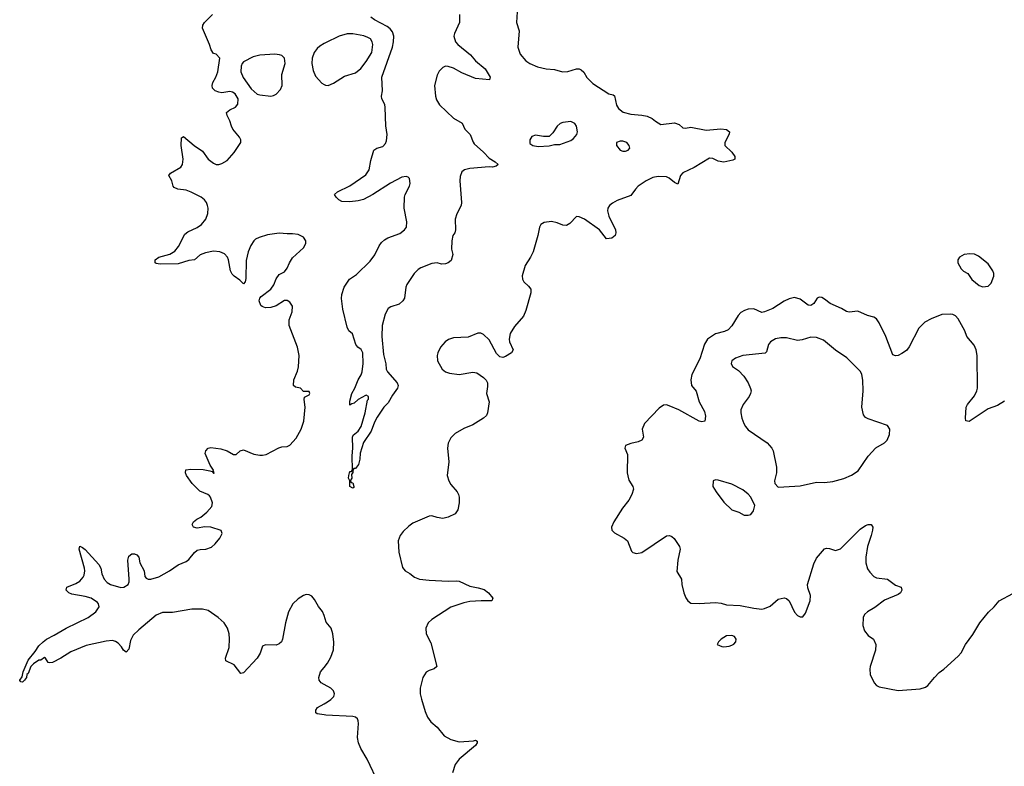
# Model space of a CAD drawing. Header units: inches. Extents: x 1449094 to 1618372, y 389908 to 534307.
# Tile 259 of 494: x 1587769 to 1594987, y 413658 to 419131. Entities that reach past the tile are written whole.
import ezdxf

# ---------------------------------------------------------------- set-up
doc = ezdxf.new("R2010")
doc.units = ezdxf.units.IN
doc.header["$MEASUREMENT"] = 0
doc.layers.add('B5481', color=7, linetype='Continuous')
doc.layers.add('B5491', color=7, linetype='Continuous')

msp = doc.modelspace()

# ---------------------------------------------------------------- linework, layer by layer
at = {"layer": 'B5481', "color": 5, "elevation": 480}
for points in [[(1590000, 414762.4), (1589990, 414792.2), (1589958.5, 414830), (1589930, 414881.7), (1589910, 414904), (1589890, 414915.1), (1589870, 414916.3), (1589850, 414911.3), (1589810, 414886.3), (1589770.4, 414850), (1589739.6, 414790), (1589718.3, 414710), (1589696.4, 414590), (1589688.5, 414571.5), (1589670, 414555.1), (1589650, 414547), (1589570.7, 414549.3), (1589550, 414539), (1589532.1, 414487.9), (1589510.6, 414450), (1589410, 414342.7), (1589390, 414339.3), (1589341.1, 414401.1), (1589279, 414430), (1589278, 414450), (1589304.7, 414530), (1589307, 414593), (1589303.9, 414630), (1589292.4, 414670), (1589267.8, 414710), (1589224.7, 414750), (1589150, 414800.2), (1589110, 414810.4), (1589030, 414810.9), (1588890, 414786.3), (1588815.5, 414784.5), (1588770, 414765.7), (1588642.1, 414657.9), (1588601.9, 414618.1), (1588580.5, 414579.5), (1588570, 414517.2), (1588550, 414494), (1588530, 414509.6), (1588514.6, 414534.6), (1588490, 414561.1), (1588472.4, 414572.4), (1588450, 414579.3), (1588403.6, 414576.4), (1588256.9, 414543.1), (1588143.4, 414496.6), (1588070, 414449.6), (1588010, 414419), (1587990, 414415.3), (1587978, 414418), (1587958, 414450), (1587950, 414455.3), (1587922.8, 414437.2), (1587910, 414435.1), (1587870, 414409.3), (1587850.7, 414390), (1587830, 414338), (1587822, 414330), (1587818, 414310), (1587804.7, 414290), (1587790, 414275.3), (1587778, 414278), (1587770, 414286), (1587768.9, 414288.9), (1587786.6, 414313.4), (1587794, 414350), (1587830, 414437), (1587881.5, 414498.5), (1587910, 414540.2), (1587940.4, 414570), (1587964.7, 414590), (1588021.7, 414618.3), (1588108.4, 414671.6), (1588271.7, 414748.3), (1588326, 414790), (1588352.3, 414827.7), (1588347.3, 414850), (1588338.9, 414858.9), (1588292.7, 414890), (1588250, 414903.1), (1588150, 414920.9), (1588129.2, 414930), (1588109, 414950), (1588114, 414970), (1588181.5, 414998.5), (1588210, 415015.8), (1588235.3, 415044.7), (1588241.7, 415058.3), (1588246.9, 415090), (1588244.4, 415110), (1588206, 415250), (1588209.1, 415270.9), (1588230, 415262.8), (1588250, 415247.3), (1588350, 415136.3), (1588363.7, 415110), (1588371.7, 415070), (1588388.9, 415030), (1588410, 415004.2), (1588434, 414990), (1588510, 414968.9), (1588532.7, 414970), (1588563.6, 414990), (1588570.9, 415010), (1588570.9, 415030), (1588560.9, 415170), (1588570, 415198), (1588590, 415216), (1588610, 415214.8), (1588627.5, 415207.5), (1588642.8, 415190), (1588650.5, 415150), (1588681.6, 415090), (1588685.5, 415050), (1588696.7, 415036.7), (1588710.4, 415030.4), (1588730, 415029.3), (1588790, 415046.5), (1588867.3, 415090), (1588930, 415135.8), (1588990, 415158.7), (1589010, 415174.9), (1589050, 415226), (1589070, 415241.3), (1589092.2, 415247.8), (1589134, 415250), (1589174.5, 415265.5), (1589202.4, 415290), (1589235.1, 415330), (1589254.2, 415365.8), (1589246, 415386), (1589170, 415411.2), (1589126.9, 415413.1), (1589070, 415404.5), (1589042, 415410), (1589034, 415430), (1589042, 415450), (1589068.7, 415470), (1589096.6, 415483.4), (1589140.1, 415519.9), (1589177.7, 415562.3), (1589183.5, 415590), (1589168.5, 415630), (1589159.7, 415639.7), (1589147.3, 415650), (1589090, 415674.2), (1589032.9, 415730), (1588991.6, 415790), (1588984.7, 415810), (1588987.6, 415832.4), (1589022.7, 415837.3), (1589112.9, 415832.9), (1589163.8, 415823.8), (1589178.8, 415818.8), (1589190, 415806), (1589193.6, 415806.4), (1589190, 415826), (1589186, 415826), (1589188.7, 415830), (1589165.8, 415865.8), (1589129.5, 415950), (1589133.2, 415970), (1589150, 415991), (1589170, 415994), (1589244.5, 415984.5), (1589290.7, 415970.7), (1589336.4, 415943.6), (1589356.4, 415943.6), (1589386, 415970), (1589410, 415978), (1589486.4, 415946.4), (1589530, 415938.7), (1589550, 415939.5), (1589575.1, 415944.9), (1589667.7, 415992.3), (1589690, 415999.3), (1589730, 416003), (1589750, 416012.7), (1589797, 416063), (1589833.3, 416130), (1589852.1, 416187.9), (1589861.6, 416290), (1589853.6, 416346.4), (1589856.4, 416363.6), (1589890, 416382), (1589895.3, 416390), (1589890, 416406), (1589850, 416406), (1589828, 416430), (1589790, 416438), (1589776, 416450), (1589778.4, 416490), (1589806, 416554), (1589812.9, 416587.1), (1589816.8, 416670), (1589806.6, 416730), (1589744.2, 416890), (1589745.4, 416930), (1589765.6, 416990), (1589769.4, 417030), (1589750, 417061.2), (1589730, 417073.2), (1589710, 417073.2), (1589650, 417034), (1589610, 417020.7), (1589570, 417019.5), (1589547.7, 417027.7), (1589537, 417037), (1589523.7, 417070), (1589529.3, 417090), (1589539.1, 417100.9), (1589610, 417156.3), (1589632, 417188), (1589650, 417230.8), (1589670, 417264), (1589710, 417284), (1589730, 417310.7), (1589746.6, 417350), (1589770, 417386), (1589850, 417459.1), (1589867.3, 417490), (1589867.3, 417510), (1589850, 417536.2), (1589810, 417555.4), (1589770, 417561.7), (1589730, 417560.4), (1589670, 417566.6), (1589585.8, 417554.2), (1589524.5, 417535.5), (1589498.3, 417521.7), (1589484.9, 417510), (1589462.9, 417477.1), (1589444.9, 417430), (1589430, 417366), (1589426.8, 417233.2), (1589421, 417210), (1589410, 417195.3), (1589382.9, 417222.9), (1589341.2, 417250), (1589326.2, 417266.2), (1589315.1, 417290), (1589300.7, 417370), (1589291.8, 417390), (1589270, 417414), (1589235.3, 417430), (1589190, 417433.5), (1589130, 417421.7), (1589092.6, 417407.4), (1589050, 417372), (1589010, 417366.6), (1588930, 417341.8), (1588798, 417338), (1588770, 417343.7), (1588761.2, 417350), (1588761.2, 417370), (1588789.2, 417390), (1588870, 417411.2), (1588905.9, 417434.1), (1588932.1, 417467.9), (1588980.3, 417559.7), (1589002.7, 417577.3), (1589070, 417606.7), (1589100.9, 417630), (1589133.6, 417670), (1589147.8, 417710), (1589149.6, 417749.6), (1589145.6, 417770), (1589138.4, 417790), (1589124.5, 417810), (1589099.3, 417830), (1589026.3, 417866.3), (1588990, 417880.5), (1588928, 417890), (1588901.2, 417901.2), (1588893.2, 417910), (1588883.7, 417950), (1588861.2, 417990), (1588874.8, 418005.2), (1588949.3, 418050), (1588962, 418070), (1588967.3, 418110), (1588953.3, 418210), (1588954.6, 418265.4), (1588970, 418274.8), (1589049.1, 418209.1), (1589108.6, 418168.6), (1589150.7, 418110), (1589190, 418079.1), (1589210, 418070.7), (1589230, 418070.7), (1589250, 418077.3), (1589290, 418098.8), (1589342, 418158), (1589389.5, 418230), (1589389.4, 418250), (1589380.9, 418270), (1589332.3, 418330), (1589322, 418350), (1589309.6, 418390), (1589289.2, 418430), (1589285.2, 418450), (1589308.7, 418470), (1589350, 418491), (1589367, 418513), (1589371.3, 418551.3), (1589347.8, 418587.8), (1589330, 418600.9), (1589310, 418604.5), (1589250, 418596), (1589230, 418599.3), (1589202, 418610), (1589181.2, 418630), (1589179.5, 418650), (1589185.1, 418670), (1589207.3, 418710), (1589222, 418750), (1589237.2, 418850), (1589210, 418879), (1589190, 418884), (1589173.2, 418910), (1589160.7, 418950), (1589109.3, 419070), (1589112.3, 419090), (1589123.7, 419110), (1589181.2, 419170)], [(1590000, 418956), (1589970, 418938), (1589950, 418920.4), (1589928.9, 418891.1), (1589914, 418850), (1589911.6, 418810), (1589919.6, 418759.6), (1589938.2, 418718.2), (1589984.8, 418664.8), (1590000, 418656.1)], [(1590000, 414258.2), (1589979.3, 414270), (1589965.1, 414290), (1589962.4, 414310), (1589974.7, 414350), (1590000, 414382.3)], [(1590000, 414035), (1589950, 414043.7), (1589939, 414050), (1589939.3, 414070), (1589952.7, 414090), (1590000, 414115.8)]]:
    msp.add_lwpolyline(points, dxfattribs=at)
msp.add_lwpolyline([(1589638.8, 418878.8), (1589529.3, 418870.7), (1589480.9, 418859.1), (1589410, 418822.4), (1589399.5, 418810), (1589391.7, 418790), (1589390.3, 418750), (1589408.2, 418708.2), (1589465.1, 418625.1), (1589510, 418586), (1589530, 418579.3), (1589610, 418570.8), (1589630, 418574.8), (1589650, 418586), (1589680.1, 418619.9), (1589694, 418650), (1589691.8, 418730), (1589715.6, 418810), (1589710, 418848.7), (1589700.1, 418860.1), (1589689.5, 418869.5), (1589674.5, 418874.5)], close=True, dxfattribs=at)
at = {"layer": 'B5491', "color": 5}
for points, elevation in [([(1591414.9, 419190), (1591410.3, 419110), (1591431.3, 419050), (1591420.2, 418930), (1591438, 418878), (1591478.7, 418830), (1591510, 418809.1), (1591565.3, 418785.3), (1591628.4, 418771.6), (1591690, 418767.4), (1591749.1, 418749.1), (1591787.3, 418752.7), (1591850, 418771.7), (1591870, 418770.4), (1591884.2, 418764.2), (1591905.7, 418745.7), (1591927.7, 418707.7), (1591970, 418662.8), (1592088.5, 418588.5), (1592119.8, 418579.8), (1592130, 418572), (1592144.4, 418504.4), (1592159.3, 418479.3), (1592192.8, 418452.8), (1592250, 418439.6), (1592330, 418432.2), (1592370, 418423.8), (1592406.9, 418406.9), (1592430, 418387.3), (1592470, 418364), (1592570, 418374.4), (1592603.4, 418363.4), (1592630, 418338.8), (1592650, 418337.3), (1592690, 418344), (1592802, 418322), (1592910, 418330.5), (1592950, 418326), (1592972, 418310), (1592971.3, 418291.3), (1592938, 418230), (1592938, 418210), (1592990, 418160.7), (1593011.1, 418128.9), (1593011.3, 418110), (1592998, 418102), (1592932, 418088), (1592890, 418094.7), (1592850, 418114.3), (1592825, 418115), (1592713, 418047), (1592631.5, 418008.5), (1592614.4, 417990), (1592593.4, 417926.6), (1592570, 417937.6), (1592530.7, 417970.7), (1592510, 417979.8), (1592450, 417982.2), (1592410, 417973.5), (1592362.6, 417950), (1592304.2, 417910), (1592283.1, 417890), (1592250, 417843.7), (1592150, 417804.7), (1592114.1, 417785.9), (1592091.8, 417768.2), (1592081.6, 417750), (1592077.6, 417730), (1592088.8, 417690), (1592137.6, 417590), (1592140.5, 417570), (1592134, 417550), (1592110, 417529.3), (1592070, 417525.2), (1592019.5, 417590), (1591910, 417669.7), (1591870, 417687.3), (1591850, 417689.3), (1591803.1, 417636.9), (1591778, 417622), (1591750, 417625.6), (1591710, 417642.4), (1591668.5, 417651.5), (1591614.6, 417645.4), (1591590.4, 417629.6), (1591580.5, 417610), (1591568.5, 417550), (1591534, 417430), (1591514.9, 417390), (1591474.9, 417330), (1591452.8, 417252.8), (1591454, 417230), (1591463.8, 417210), (1591498.6, 417178.6), (1591515.2, 417155.2), (1591516, 417130), (1591479.8, 417000.2), (1591463.2, 416956.8), (1591396.7, 416883.3), (1591364.9, 416830), (1591357.6, 416790), (1591360.4, 416770), (1591387.7, 416710), (1591374.8, 416690), (1591330, 416662.7), (1591310, 416656), (1591290, 416660.9), (1591265.4, 416685.4), (1591210, 416783.7), (1591170, 416823.7), (1591150, 416833.2), (1591127.5, 416832.5), (1591056.1, 416803.9), (1590950, 416799.6), (1590912.3, 416787.7), (1590887.3, 416770), (1590854, 416730), (1590835.5, 416690), (1590830.5, 416669.5), (1590833, 416630), (1590867.3, 416570), (1590890, 416550.8), (1590919.9, 416539.9), (1590990, 416530.6), (1591090, 416547.3), (1591121.4, 416541.4), (1591168.1, 416508.1), (1591187.9, 416487.9), (1591197.3, 416470), (1591198.5, 416441.5), (1591190.8, 416390), (1591210.6, 416330), (1591199.3, 416250), (1591190.3, 416229.7), (1591170.3, 416209.7), (1591090, 416161.6), (1591026.1, 416133.9), (1590961.7, 416098.3), (1590930, 416065.2), (1590910, 416028), (1590906.4, 415990), (1590914, 415890), (1590903.6, 415790), (1590914, 415750), (1590930, 415724), (1590975.5, 415670), (1590984.9, 415650), (1590990.6, 415630), (1590990.8, 415590), (1590982, 415538), (1590962, 415510), (1590910, 415484), (1590870, 415474), (1590830, 415480.9), (1590790, 415494.5), (1590770, 415492), (1590650, 415439.5), (1590620.6, 415419.4), (1590580.2, 415379.8), (1590558.4, 415350), (1590543.1, 415310), (1590548.6, 415228.6), (1590575.9, 415115.9), (1590594.8, 415090), (1590630, 415070.5), (1590664.1, 415044.1), (1590701, 415030), (1590770, 415021.8), (1590910, 415014), (1590970, 415018.4), (1590990, 415015.6), (1591070, 414977.6), (1591130, 414967.5), (1591174.1, 414954.1), (1591207, 414930), (1591237.1, 414890), (1591231.3, 414870), (1591151.5, 414871.5), (1591070, 414866.6), (1591024.1, 414855.9), (1590930, 414823.5), (1590790, 414734), (1590763.7, 414710), (1590745.7, 414670), (1590748.8, 414630), (1590782.2, 414562.2), (1590826.8, 414390), (1590808.3, 414371.7), (1590770, 414359.7), (1590750, 414347), (1590725.3, 414310), (1590704.2, 414230), (1590705.7, 414190), (1590715.3, 414150), (1590740.8, 414060.8), (1590758.9, 414018.9), (1590783.4, 413983.4), (1590830, 413944.9), (1590882, 413882), (1590930, 413854.9), (1590990, 413838), (1591094.8, 413845.2), (1591110.5, 413850.5), (1591122, 413842), (1591122.8, 413830), (1591110.4, 413810), (1590990.5, 413710), (1590961.6, 413670), (1590941.6, 413610)], 480), ([(1590993, 419170), (1590992.7, 419110), (1590955.5, 419030), (1590952.7, 419010), (1590964.4, 418970), (1590980.5, 418950), (1591073.4, 418873.4), (1591110.3, 418830.3), (1591182, 418770), (1591217.3, 418710), (1591214, 418690), (1591110, 418701.2), (1591010, 418742), (1590950, 418776.8), (1590910, 418788.5), (1590890, 418789.7), (1590870, 418782), (1590844.9, 418755.1), (1590830, 418723.7), (1590809.3, 418650), (1590816.5, 418570), (1590824.4, 418544.4), (1590846, 418506), (1590950, 418410.3), (1591012.8, 418372.8), (1591033.4, 418330), (1591070.6, 418290), (1591093.1, 418233.1), (1591101.8, 418221.8), (1591170, 418159.1), (1591210, 418115.5), (1591254.8, 418090), (1591276, 418070), (1591262.8, 418057.2), (1591234, 418050), (1591210, 418052), (1591070, 418040.7), (1591030, 418029.6), (1591010, 418015.1), (1590997.8, 417982.2), (1590994.9, 417950), (1591008.9, 417790), (1591004.6, 417770), (1590972.8, 417707.2), (1590962, 417670), (1590964.9, 417590), (1590958.8, 417570), (1590944.9, 417550), (1590936.3, 417510), (1590934, 417450), (1590944.9, 417410), (1590933.2, 417366.8), (1590910.6, 417349.4), (1590890, 417341.2), (1590860.2, 417340.2), (1590828.9, 417348.9), (1590790, 417344), (1590710, 417313.2), (1590690, 417301.2), (1590660.7, 417270), (1590607.3, 417190), (1590598.8, 417170), (1590590.7, 417090.7), (1590578, 417070), (1590550, 417047), (1590490, 417025.2), (1590470, 417013.2), (1590447.1, 416972.9), (1590425.5, 416890), (1590422.8, 416810), (1590437, 416677), (1590452.6, 416607.4), (1590455.8, 416570), (1590465.5, 416550), (1590535.5, 416470), (1590544, 416450), (1590538.8, 416430), (1590502, 416378), (1590470, 416322), (1590438, 416290), (1590390, 416218), (1590370, 416182), (1590344.7, 416115.3), (1590289, 416031), (1590266.2, 415953.8), (1590263.1, 415910), (1590252.7, 415870), (1590230, 415842), (1590218, 415842), (1590210.9, 415829.1), (1590210.9, 415810.9), (1590202, 415798), (1590202.8, 415770), (1590191.3, 415750), (1590199.6, 415739.6), (1590210, 415736), (1590219.1, 415710), (1590217.5, 415702.5), (1590210, 415697.2), (1590188.2, 415708.2), (1590189.3, 415750), (1590179.3, 415770), (1590181.2, 415790), (1590190, 415818), (1590202, 415818), (1590208.9, 415831.1), (1590206, 415934), (1590211.8, 415990), (1590208.7, 416071.3), (1590214, 416086), (1590250, 416114.8), (1590271.3, 416150), (1590300.9, 416250), (1590318, 416342), (1590326, 416350), (1590326, 416370), (1590310, 416378), (1590303.6, 416376.4), (1590250, 416348), (1590219.8, 416320.2), (1590203.6, 416316.4), (1590190, 416306), (1590190, 416334), (1590203.7, 416390), (1590226, 416430), (1590249.2, 416490), (1590272.9, 416527.1), (1590279, 416550), (1590286, 416610), (1590284, 416690), (1590272.5, 416712.5), (1590249, 416730), (1590234, 416750), (1590208.9, 416828.9), (1590182, 416850), (1590170, 416878), (1590138.9, 417010), (1590128, 417088), (1590130, 417116), (1590148.8, 417170), (1590187.3, 417230), (1590236.9, 417263.1), (1590339.4, 417360.6), (1590372.5, 417407.5), (1590405.5, 417474.5), (1590422.3, 417497.7), (1590443.4, 417516.6), (1590468.9, 417531.1), (1590556.3, 417563.7), (1590590.4, 417589.6), (1590603.7, 417610), (1590607.9, 417650), (1590588.6, 417750), (1590591.2, 417830), (1590595.1, 417850), (1590627.3, 417910), (1590631.3, 417930), (1590627.7, 417967.7), (1590618, 417978), (1590602.9, 417982.9), (1590570, 417976), (1590486.9, 417933.1), (1590358.8, 417850), (1590290, 417812.7), (1590250, 417803.7), (1590190, 417795.3), (1590130, 417798), (1590108, 417810), (1590088, 417830), (1590078, 417850), (1590098, 417870), (1590190, 417913), (1590307.1, 417992.9), (1590329.8, 418030), (1590342, 418098), (1590365.1, 418174.9), (1590388, 418190), (1590430, 418200.5), (1590450, 418222.8), (1590457, 418243), (1590464, 418290), (1590453.6, 418353.6), (1590448.8, 418488.8), (1590444.7, 418510), (1590423.6, 418550), (1590421.3, 418570), (1590429.7, 418610), (1590423.1, 418710), (1590501.2, 418930), (1590509.9, 418970), (1590511.2, 419010), (1590502.4, 419042.4), (1590485.2, 419065.2), (1590462.3, 419082.3), (1590369.6, 419130), (1590342, 419150)], 460), ([(1590000, 418656.1), (1590010, 418650.4), (1590030, 418648.4), (1590070, 418665.7), (1590150, 418716.9), (1590230, 418741.1), (1590270, 418773.1), (1590310, 418824.6), (1590349.8, 418890), (1590357.6, 418950), (1590353.5, 418970), (1590340.5, 418990), (1590322, 419002), (1590292.1, 419012.1), (1590210, 419027.9), (1590170, 419027.9), (1590110.5, 419010), (1590010, 418962), (1590000, 418956)], 480), ([(1594990, 416335.6), (1594937.6, 416302.4), (1594870, 416279.1), (1594730, 416186.3), (1594706, 416190), (1594702.4, 416210), (1594708.7, 416291.3), (1594717.6, 416310), (1594770, 416374.9), (1594786.9, 416410), (1594791, 416430), (1594788.2, 416670), (1594780.5, 416710), (1594765.6, 416745.6), (1594713.6, 416810), (1594697.6, 416850), (1594650, 416939), (1594630, 416961.2), (1594610, 416969.2), (1594590, 416972.7), (1594530, 416969.3), (1594450, 416938), (1594405.8, 416914.2), (1594361.6, 416870), (1594290, 416734), (1594270, 416706), (1594237, 416683), (1594210, 416669.5), (1594190, 416666), (1594170, 416675.3), (1594119.7, 416810), (1594070, 416909.2), (1594050, 416939.3), (1594031.5, 416951.5), (1593983.9, 416963.9), (1593914.7, 416994.7), (1593850, 416986.3), (1593830, 416991.5), (1593794.3, 417014.3), (1593709.8, 417049.8), (1593670, 417083.7), (1593650, 417094.5), (1593630, 417098), (1593616, 417090), (1593590.3, 417049.7), (1593570, 417036.2), (1593550, 417037.6), (1593490, 417083), (1593450, 417094.3), (1593410, 417085.4), (1593372.3, 417067.7), (1593290, 417013.3), (1593229.6, 416989.6), (1593210, 416985.6), (1593150, 417011.2), (1593110, 417008.3), (1593081.6, 416998.4), (1593056.4, 416983.6), (1593036.5, 416963.5), (1592990, 416887), (1592961.8, 416858.2), (1592935.3, 416844.7), (1592870, 416827.2), (1592810.2, 416789.8), (1592790, 416752.3), (1592754.4, 416645.6), (1592696.1, 416530), (1592688.8, 416490), (1592694, 416450), (1592728.9, 416408.9), (1592749.1, 416330), (1592790, 416259.1), (1592795.9, 416224.1), (1592791.8, 416188.2), (1592770, 416183.6), (1592750, 416187.8), (1592600.7, 416270), (1592530, 416301.7), (1592510, 416308), (1592490, 416305.6), (1592457.5, 416282.5), (1592348.4, 416170), (1592332.4, 416130), (1592342, 416070), (1592330.7, 416050), (1592303.9, 416036.1), (1592250, 416023.7), (1592211, 416009), (1592206, 415990), (1592223.8, 415943.8), (1592223.1, 415810), (1592226.7, 415786.7), (1592234.4, 415754.4), (1592264, 415710), (1592267.7, 415690), (1592255.5, 415650), (1592234.9, 415610), (1592188.4, 415550), (1592125.5, 415450), (1592108, 415410), (1592110.7, 415390), (1592130.8, 415370), (1592201, 415330), (1592226, 415310), (1592254.4, 415234.4), (1592264.9, 415224.9), (1592290, 415217.3), (1592330, 415225.5), (1592510, 415347.7), (1592532, 415350), (1592550, 415342.8), (1592568.1, 415328.1), (1592607.3, 415270), (1592610.5, 415250), (1592593, 415170), (1592586.4, 415086.4), (1592620.7, 415030), (1592624, 414990), (1592638.8, 414930), (1592653.2, 414893.2), (1592666.8, 414870), (1592690, 414854), (1592750, 414850.4), (1592870, 414859.1), (1592912.8, 414852.8), (1592950, 414840.7), (1593050, 414837.3), (1593150, 414816.3), (1593209.4, 414810.6), (1593230, 414814), (1593270, 414830.7), (1593330, 414883), (1593372.4, 414892.4), (1593390, 414887.7), (1593410, 414870.8), (1593450, 414786.8), (1593470, 414764), (1593490, 414754), (1593510, 414754.8), (1593530, 414781), (1593563.6, 414870), (1593567, 414910), (1593546.8, 414966.8), (1593545.1, 414990), (1593590, 415142.8), (1593610, 415184), (1593670, 415251.3), (1593682.7, 415257.3), (1593704.7, 415255.3), (1593750, 415240.7), (1593787.3, 415252.7), (1593930, 415397.1), (1593970, 415424), (1593990, 415430.7), (1594012, 415430), (1594022.8, 415410), (1594020.5, 415390), (1594012.2, 415350), (1593985.3, 415270), (1593971.8, 415190), (1593972, 415150), (1593984.6, 415104.6), (1594000.7, 415080.7), (1594031, 415050), (1594050, 415040.5), (1594131.3, 415030), (1594190, 414986.8), (1594231, 414971), (1594236, 414950), (1594226, 414930), (1594210, 414917.2), (1594110, 414877), (1594037.7, 414822.3), (1593984, 414790), (1593961.6, 414770), (1593952.4, 414750), (1593950.4, 414690.4), (1593963.1, 414650), (1593990, 414617.3), (1594027.3, 414590), (1594045.5, 414550), (1594043.1, 414510), (1594003.7, 414390), (1594000.3, 414370), (1594004.9, 414330), (1594034.4, 414270), (1594050, 414250.5), (1594070, 414239.5), (1594210, 414214), (1594370, 414226), (1594410, 414238.4), (1594426.6, 414250), (1594475.1, 414310), (1594510, 414344.4), (1594544.5, 414370), (1594650, 414466.4), (1594671.3, 414490), (1594702.4, 414550), (1594757, 414623), (1594808, 414710), (1594872.1, 414787.9), (1594913.2, 414826.8), (1594950, 414870.5), (1595050, 414924.9)], 520), ([(1590000, 414382.3), (1590025.4, 414414.6), (1590050, 414458), (1590068.4, 414511.6), (1590071, 414569), (1590065.4, 414630), (1590053.2, 414670), (1590015.7, 414715.7), (1590000, 414762.4)], 480), ([(1590000, 414115.8), (1590026, 414130), (1590050, 414148.4), (1590072.3, 414170), (1590078, 414190), (1590069.3, 414210), (1590049.2, 414230), (1590000, 414258.2)], 480), ([(1590401.4, 413530), (1590316.9, 413710), (1590269.3, 413789.3), (1590251.9, 413830), (1590244.5, 413870), (1590252, 413972), (1590251.5, 413991.5), (1590245.5, 414005.5), (1590230, 414017.7), (1590210, 414022.9), (1590012.8, 414032.8), (1590000, 414035)], 480)]:
    msp.add_lwpolyline(points, dxfattribs=dict(at, elevation=elevation))
for points, elevation in [([(1591810, 418384.5), (1591750, 418377.6), (1591731, 418370), (1591708.4, 418351.6), (1591677.5, 418302.5), (1591650, 418274), (1591610, 418274.5), (1591550, 418286), (1591523.8, 418276.2), (1591507.7, 418250), (1591510, 418224.7), (1591530, 418208), (1591570, 418200.5), (1591650, 418207.7), (1591690, 418216), (1591730, 418216), (1591810, 418246.8), (1591830, 418261), (1591854, 418290), (1591857.2, 418310), (1591852, 418350), (1591839.3, 418370)], 480), ([(1592170, 418241.2), (1592144.7, 418230), (1592144.7, 418210), (1592170, 418176), (1592190, 418167.7), (1592210, 418168), (1592230, 418176), (1592241.2, 418190), (1592237.2, 418210), (1592219, 418230), (1592190, 418240.9)], 480), ([(1594735.5, 417415.5), (1594694, 417410), (1594658, 417390), (1594646.8, 417370), (1594646.8, 417350), (1594670, 417306), (1594688.3, 417288.3), (1594721, 417270), (1594750, 417226.8), (1594803.9, 417183.9), (1594830, 417172.7), (1594870, 417177.1), (1594890, 417199.1), (1594910.8, 417250), (1594910.8, 417270), (1594904, 417290), (1594870, 417340.7), (1594798.6, 417398.6), (1594770, 417413.2)], 520), ([(1593570, 416803.1), (1593504.8, 416784.8), (1593470, 416780.5), (1593390, 416799.1), (1593350, 416799.7), (1593310, 416792.2), (1593274.4, 416770), (1593258.7, 416750), (1593243.5, 416696.5), (1593234, 416686), (1593070, 416669.6), (1593017.3, 416650), (1592990.7, 416630), (1592984.9, 416610), (1592994, 416590), (1593038.6, 416558.6), (1593077.7, 416517.7), (1593108.6, 416468.6), (1593127, 416427), (1593130.4, 416410), (1593127, 416390), (1593117, 416370), (1593072.2, 416310), (1593056.4, 416270), (1593055.8, 416250), (1593064.2, 416210), (1593078.9, 416170), (1593088.8, 416150), (1593110, 416125.7), (1593247.7, 416030), (1593282.8, 415990), (1593294, 415970), (1593316.3, 415850), (1593317.3, 415810), (1593302.8, 415750), (1593304.7, 415730), (1593330, 415704.7), (1593370, 415706.8), (1593490, 415714.9), (1593610, 415741.6), (1593670, 415739.3), (1593730, 415746), (1593810, 415768.4), (1593866.6, 415793.4), (1593915.1, 415824.9), (1593988.5, 415931.5), (1594046.2, 415993.8), (1594109.5, 416030.5), (1594129, 416050), (1594145.2, 416090), (1594148.7, 416130), (1594130, 416155.3), (1593990, 416204.5), (1593970, 416215.1), (1593954.7, 416234.7), (1593943.5, 416290), (1593952.1, 416410), (1593949.8, 416489.8), (1593942.6, 416530), (1593932.5, 416552.5), (1593832.9, 416652.9), (1593750, 416708.5), (1593662.2, 416782.2), (1593610, 416802.7)], 540), ([(1592870, 415758), (1592854, 415750), (1592851.3, 415710), (1592876, 415670), (1592930, 415594.8), (1592990, 415538), (1593042, 415522), (1593079.6, 415499.6), (1593110, 415498), (1593130, 415504.7), (1593148.7, 415530), (1593157.2, 415570), (1593129, 415630), (1593110, 415654), (1593070, 415684), (1592990, 415725.2), (1592890, 415755.3)], 540), ([(1592990, 414617.2), (1592950, 414613.2), (1592911.3, 414590), (1592891.3, 414570), (1592882, 414550), (1592916, 414536), (1592930, 414534.8), (1592970, 414538.8), (1592990, 414546.8), (1593005.6, 414554.4), (1593019, 414570), (1593022, 414590), (1593009.1, 414609.1)], 520)]:
    msp.add_lwpolyline(points, close=True, dxfattribs=dict(at, elevation=elevation))

doc.saveas('drawing.dxf')
